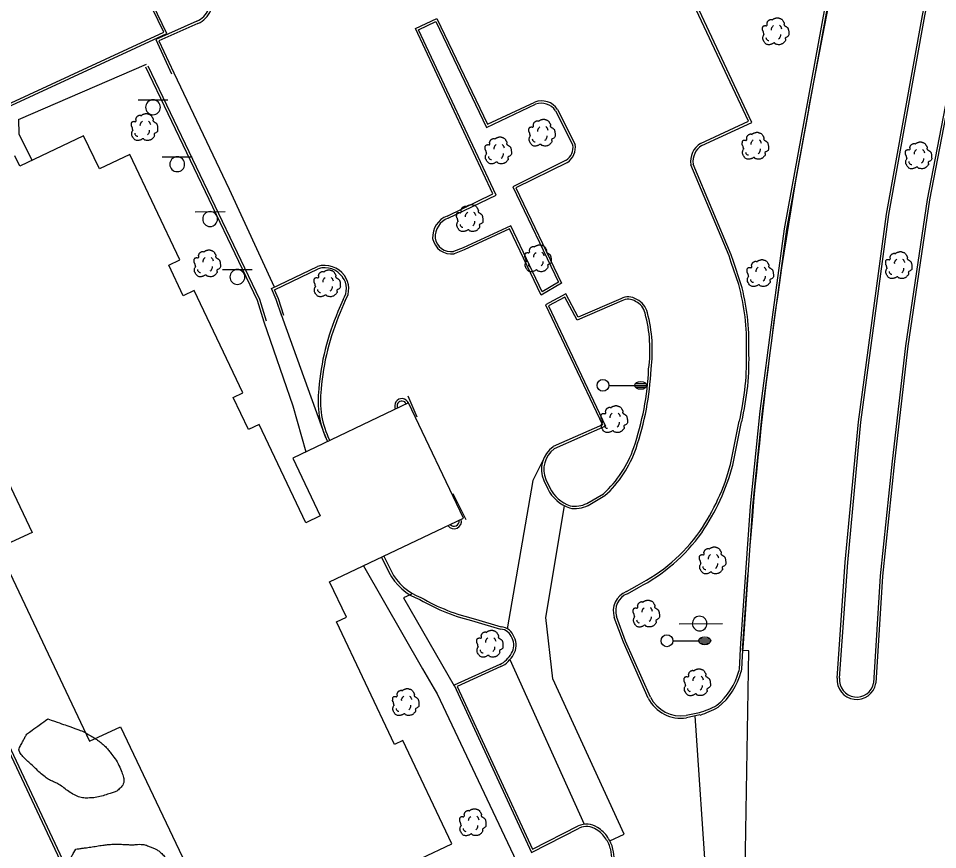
# Model space of a CAD drawing. Extents: x 2145380 to 2157287, y 139568 to 149130.
# Drawn here: x 2151708.7 to 2151940, y 143470.2 to 143679.3 of the extents above; entities that cross this region are included whole.
import ezdxf

# ---------------------------------------------------------------- set-up
doc = ezdxf.new("R2010")
doc.units = 0
for name, color, linetype in [('PR_PREVIOUSLY CONSTRUCTED', 7, 'Continuous'), ('TOPO_Asphalt', 7, 'Continuous'), ('TOPO_Building', 7, 'Continuous'), ('TOPO_Curb Back', 7, 'Continuous'), ('TOPO_Guardrail', 7, 'Continuous'), ('TOPO_Light Pole', 7, 'Continuous'), ('TOPO_Sidewalk', 7, 'Continuous'), ('TOPO_Sign', 7, 'Continuous'), ('TOPO_Tree', 7, 'Continuous'), ('TOPO_Tree Line', 7, 'Continuous')]:
    doc.layers.add(name, color=color, linetype=linetype)

# ---------------------------------------------------------------- blocks, each defined once
blk = doc.blocks.new('LP')
at = {"layer": 'TOPO_Light Pole'}
blk.add_line((3.81, 0), (20.32, 0), dxfattribs=at)
for points in [[(20.32, 0), (27.94, 0)], [(20.32, 0), (23.5, 0)], [(20.83, 1.27), (27.43, 1.27)], [(20.83, 1.27), (23.5, 1.27)], [(23.71, 1.27), (27.43, 1.27)], [(23.71, 0), (27.94, 0)], [(20.83, -1.27), (27.43, -1.27)], [(20.83, -1.27), (23.5, -1.27)], [(23.71, -1.27), (27.43, -1.27)]]:
    blk.add_lwpolyline(points, dxfattribs=at)
blk.add_circle((0, 0), 3.81, dxfattribs=at)
blk.add_ellipse((24.13, 0), major_axis=(3.81, 0), ratio=0.666667, dxfattribs=at)
blk = doc.blocks.new('TREE')
at = {"layer": 'TOPO_Tree'}
for points in [[(-14.1, -0.4), (-14.2, 0.5), (-14.4, 1.4), (-14.6, 2.3), (-14.8, 3.2), (-15.5, 4), (-15.7, 4.9), (-15.8, 5.6), (-15.7, 6.3), (-15.7, 7), (-15.6, 7.9), (-15.7, 8.8), (-15.1, 9.7), (-14.6, 10.4), (-13.8, 10.5), (-13, 10.7), (-12.2, 11), (-11.1, 10), (-10.4, 10.7), (-9.4, 11.7), (-10.3, 13.3), (-9.8, 14.4), (-9.6, 15.1), (-9.3, 15.9), (-8.8, 16.5), (-8.2, 17.3), (-7.5, 17.7), (-6.7, 18.1), (-6.1, 18.4), (-5.6, 18.6), (-5.1, 18.7), (-4.5, 18.7), (-4, 18.5), (-3.5, 18.1)], [(-3.5, 17.6), (-3.1, 18.3), (-2.6, 18.8), (-1.9, 19.2), (-1, 19.7), (-0.2, 20), (0.7, 20.2), (1.6, 20.5), (2.5, 20.8), (3.4, 20.8), (4.1, 20.7), (4.8, 20.5), (5.5, 20.2), (6.4, 19.9), (7.3, 19.7), (8.2, 19.2), (9.4, 18.4), (10, 17.2), (10.8, 16), (11.2, 15.3), (11.6, 14.6), (11.9, 13.9), (12.2, 13.1), (11.4, 12), (11.9, 11.2), (12, 11), (12.2, 10.9), (12.4, 10.7), (12.9, 10.4), (13.5, 10), (14, 9.7), (14.7, 9.2), (15.4, 8.7), (16.1, 8.1), (16.7, 7.5), (16.9, 6.7), (17.1, 6), (17.6, 4.4), (17.7, 2.8), (17.7, 1.2), (17.7, -0.2), (17.8, -2.2), (16.6, -3), (15.5, -3.8), (14.3, -4.6), (13.2, -5.3)], [(13.2, -5.3), (13.3, -5.8), (13.4, -6.3), (13.4, -6.7), (13.8, -8.5), (12.2, -10), (10.8, -11.5), (10, -12.3), (9.1, -12.8), (8.2, -13.1), (6, -13.8), (3.3, -13.6), (1.3, -13.1), (0.5, -12.9), (-0.1, -11.4), (-0.8, -11.5), (-2, -11.6), (-3.3, -12.8), (-4.5, -13.1), (-6.1, -13.5), (-7.8, -14), (-9.3, -13.6), (-11.4, -13.1), (-12.8, -11.4), (-14.1, -9.4), (-15.3, -7.3), (-15.6, -5.1), (-15.1, -3), (-14.9, -1.9), (-13.9, -0.8), (-13.5, 0.1)], [(-4.2, 5.1), (-4.5, 6.1), (-4.3, 7.2), (-3.8, 8.2), (-3.3, 9.3), (-2.7, 10.3), (-1.6, 11)], [(5.9, 11.2), (6.5, 10.7), (7, 10.2), (7.4, 9.5), (7.9, 8.6), (8.3, 7.6), (8.5, 6.6)], [(-11.4, -4.5), (-11.5, -5.4), (-11, -6.3), (-10.1, -7.2), (-9.3, -8), (-8.5, -8.3), (-7.7, -8.1)], [(4.8, -6.3), (5.7, -5.7), (6.3, -4.9), (6.8, -3.9), (7.4, -2.8), (7.6, -1.7), (7.5, -0.6)]]:
    blk.add_open_spline(points, degree=3, dxfattribs=at)

msp = doc.modelspace()

# ---------------------------------------------------------------- linework, layer by layer
at = {"layer": 'PR_PREVIOUSLY CONSTRUCTED'}
for p, q in [((2151907.61, 143656.72), (2151929.52, 143770.93)), ((2151890.93, 143520.3), (2151892.25, 143539.29)), ((2151892.52, 143520.22), (2151890.93, 143520.3)), ((2151891.52, 143460.32), (2151892.52, 143520.22))]:
    msp.add_line(p, q, dxfattribs=at)
for points in [[(2151914.77, 143513.33), (2151916.81, 143542.48), (2151920.1, 143577.84), (2151927.2, 143630.09), (2151936.21, 143680.08), (2151946.36, 143729.94), (2151958.05, 143787)], [(2151967.82, 143784.25), (2151953.99, 143716.53), (2151938.02, 143633.67), (2151932.57, 143596.82), (2151929.18, 143567.84), (2151926.21, 143539.02), (2151924.53, 143512.02)]]:
    msp.add_lwpolyline(points, dxfattribs=at)
for centre, radius, start, end in [((2152895.07, 143467.84), 1005.36, 169.17154, 175.92459), ((2151919.68, 143512.89), 4.93, 174.8101, 349.8163)]:
    msp.add_arc(centre, radius, start, end, dxfattribs=at)
at = {"layer": 'TOPO_Asphalt'}
msp.add_line((2151832.4, 143518), (2151851.08, 143476.54), dxfattribs=at)
for points in [[(2151747.77, 143665.66), (2151761.68, 143636.33), (2151773.04, 143611.81)], [(2151840.76, 143568.29), (2151838.13, 143563.09), (2151831.72, 143525.75)], [(2151857.54, 143472.38), (2151861.17, 143474.1), (2151843.18, 143513.11), (2151841.39, 143528.55), (2151846.14, 143556.65)], [(2151883.28, 143460.42), (2151881.92, 143460.52), (2151879.05, 143503.81)]]:
    msp.add_lwpolyline(points, dxfattribs=at)
at = {"layer": 'TOPO_Building'}
for points in [[(2151809.95, 143467.92), (2151817.8, 143471.66), (2151805.46, 143497.61), (2151803.37, 143496.61), (2151788.71, 143527.46), (2151791.23, 143528.66), (2151787.01, 143537.54), (2151820.68, 143553.54), (2151806.89, 143582.56), (2151777.71, 143568.69), (2151784.61, 143554.16), (2151780.98, 143552.43), (2151769.23, 143577.15), (2151766.58, 143575.89), (2151762.73, 143583.98), (2151765.16, 143585.14), (2151752.94, 143610.86), (2151750.17, 143609.54), (2151746.5, 143617.25), (2151749.27, 143618.57), (2151736.68, 143645.07), (2151729.06, 143641.45), (2151725.08, 143649.82), (2151709.02, 143642.19), (2151707.79, 143644.78)], [(2151674.36, 143629.39), (2151712.12, 143549.95), (2151703.48, 143546.04), (2151726.58, 143497.46), (2151734.36, 143501.07), (2151766.29, 143433.89)]]:
    msp.add_lwpolyline(points, dxfattribs=at)
at = {"layer": 'TOPO_Curb Back'}
for p, q in [((2151808.6, 143676.76), (2151814.02, 143679.31)), ((2151809.39, 143676.48), (2151813.74, 143678.52)), ((2151813.74, 143678.52), (2151826.45, 143651.91)), ((2151814.02, 143679.31), (2151826.74, 143652.71)), ((2151828.1, 143635.16), (2151808.6, 143676.76)), ((2151828.89, 143634.87), (2151809.39, 143676.48)), ((2151826.45, 143651.91), (2151838.86, 143657.74)), ((2151826.74, 143652.71), (2151838.62, 143658.29)), ((2151843.85, 143656.11), (2151848.25, 143647.45)), ((2151844.37, 143656.41), (2151848.82, 143647.63)), ((2151846.57, 143643.63), (2151833.11, 143636.95)), ((2151846.87, 143643.11), (2151833.91, 143636.67)), ((2151833.11, 143636.95), (2151844.58, 143612.93)), ((2151833.91, 143636.67), (2151845.36, 143612.69)), ((2151816.6, 143629.61), (2151828.1, 143635.16)), ((2151816.83, 143629.06), (2151828.89, 143634.87)), ((2151832.59, 143627.15), (2151820.64, 143621.63)), ((2151832.3, 143626.35), (2151820.87, 143621.08)), ((2151840.22, 143609.72), (2151832.3, 143626.35)), ((2151840.48, 143610.56), (2151832.59, 143627.15)), ((2151820.64, 143621.63), (2151818.21, 143620.71)), ((2151820.87, 143621.08), (2151818.36, 143620.13)), ((2151845.36, 143612.69), (2151840.22, 143609.72)), ((2151844.58, 143612.93), (2151840.48, 143610.56)), ((2151846.47, 143609.99), (2151841.31, 143607.27)), ((2151846.22, 143609.18), (2151842.1, 143607.01)), ((2151849.28, 143603.4), (2151846.22, 143609.18)), ((2151849.55, 143604.17), (2151846.47, 143609.99)), ((2151841.31, 143607.27), (2151855.65, 143577.04)), ((2151842.1, 143607.01), (2151856.46, 143576.74)), ((2151860.55, 143608.25), (2151849.28, 143603.4)), ((2151860.29, 143608.79), (2151849.55, 143604.17)), ((2151855.65, 143577.04), (2151843.25, 143571.57)), ((2151856.46, 143576.74), (2151843.55, 143571.04)), ((2151840.9, 143563.06), (2151841.91, 143560.98)), ((2151841.44, 143563.31), (2151842.45, 143561.24)), ((2151851.78, 143557.29), (2151855.93, 143559.72)), ((2151852.07, 143556.77), (2151856.29, 143559.24))]:
    msp.add_line(p, q, dxfattribs=at)
for points in [[(2151914.77, 143513.33), (2151916.81, 143542.48), (2151920.1, 143577.84), (2151927.2, 143630.09), (2151936.21, 143680.08), (2151946.36, 143729.94), (2151958.05, 143787)], [(2151915.37, 143513.29), (2151917.41, 143542.43), (2151920.7, 143577.77), (2151927.8, 143630), (2151936.8, 143679.97), (2151946.95, 143729.82), (2151958.63, 143786.88)], [(2151967.23, 143784.37), (2151953.4, 143716.65), (2151937.43, 143633.77), (2151931.97, 143596.9), (2151928.59, 143567.91), (2151925.61, 143539.07), (2151923.93, 143512.09)], [(2151967.82, 143784.25), (2151953.99, 143716.53), (2151938.02, 143633.67), (2151932.57, 143596.82), (2151929.18, 143567.84), (2151926.21, 143539.02), (2151924.53, 143512.02)], [(2151927.96, 143765.69), (2151921.58, 143732.9), (2151912.6, 143687.25), (2151901.44, 143626.39), (2151898.36, 143604.14), (2151895.32, 143580.5), (2151892.85, 143556.61), (2151890.46, 143522.07), (2151890.24, 143519.12), (2151890.18, 143517.01), (2151890.09, 143515.78), (2151889.99, 143515.11)], [(2151928.55, 143765.58), (2151922.17, 143732.79), (2151913.19, 143687.14), (2151902.03, 143626.3), (2151898.96, 143604.06), (2151895.92, 143580.43), (2151893.45, 143556.56), (2151891.06, 143522.03), (2151890.84, 143519.09), (2151890.78, 143516.98), (2151890.69, 143515.71), (2151890.58, 143514.99)], [(2151880.66, 143647.36), (2151893.27, 143653.15), (2151873.7, 143694.9), (2151860.43, 143688.52)], [(2151880.37, 143647.88), (2151892.47, 143653.45), (2151873.41, 143694.1), (2151860.64, 143687.96)], [(2151657.02, 143650.05), (2151663.53, 143637.43), (2151746.03, 143675.57), (2151740.19, 143687.76)], [(2151657.56, 143650.32), (2151663.8, 143638.22), (2151745.23, 143675.86), (2151739.63, 143687.54)], [(2151753.61, 143678.64), (2151743.23, 143673.99), (2151747.23, 143665.4)], [(2151753.85, 143678.09), (2151744.03, 143673.7), (2151747.77, 143665.66)], [(2151740.69, 143667.15), (2151768.76, 143608.47), (2151770.43, 143603.02)], [(2151741.23, 143667.41), (2151769.32, 143608.69), (2151771, 143603.2)], [(2151889.97, 143612.38), (2151888.06, 143617.94), (2151887.55, 143619.59), (2151877.9, 143642.52)], [(2151890.54, 143612.56), (2151888.63, 143618.13), (2151888.11, 143619.8), (2151878.48, 143642.67)], [(2151774.94, 143604.42), (2151773.57, 143608.57), (2151772.34, 143611.35), (2151783.94, 143616.91)], [(2151775.51, 143604.61), (2151774.13, 143608.78), (2151773.12, 143611.06), (2151784.16, 143616.35)], [(2151790.41, 143608.63), (2151789.11, 143605.56)], [(2151790.94, 143608.35), (2151789.66, 143605.32)], [(2151756.36, 143359.88), (2151768.66, 143365.34), (2151745.74, 143413.11), (2151726.27, 143453.85), (2151703.57, 143502.07), (2151678.21, 143555.32), (2151660.4, 143592.57), (2151640.54, 143584.28)], [(2151756.1, 143360.42), (2151767.86, 143365.64), (2151745.2, 143412.85), (2151725.72, 143453.59), (2151703.02, 143501.81), (2151677.67, 143555.06), (2151660.1, 143591.79), (2151640.71, 143583.71)], [(2151887.93, 143567.08), (2151890.13, 143577.98)], [(2151888.52, 143566.95), (2151890.72, 143577.85)], [(2151800.07, 143543.74), (2151801.93, 143540.02)], [(2151800.61, 143544), (2151802.46, 143540.29)], [(2151861.71, 143535.12), (2151864.44, 143536.67)], [(2151861.96, 143534.57), (2151864.72, 143536.14)], [(2151823.74, 143528.19), (2151830.15, 143526.25)], [(2151867.2, 143508.3), (2151860.94, 143522.38), (2151858.66, 143528.62)], [(2151867.74, 143508.56), (2151861.49, 143522.61), (2151859.23, 143528.81)], [(2151823.58, 143527.61), (2151830.04, 143525.66)], [(2151829.84, 143516.76), (2151818.33, 143511.52), (2151837.82, 143469.43), (2151849.84, 143475.6)], [(2151830.1, 143516.22), (2151819.13, 143511.23), (2151838.1, 143470.25), (2151849.58, 143476.14)], [(2151880.08, 143504.63), (2151876.73, 143503.95)], [(2151880.23, 143504.05), (2151876.84, 143503.36)]]:
    msp.add_lwpolyline(points, dxfattribs=at)
for centre, radius, start, end in [((2151751.46, 143683.65), 5.46, 293.171, 337.2461), ((2151751.46, 143683.65), 6.06, 293.2177, 337.8506), ((2151840.32, 143653.76), 4.84, 33.226, 110.5267), ((2151840.32, 143653.76), 4.24, 33.6581, 110.2085), ((2151844.29, 143646.91), 3.99, 304.7741, 7.7859), ((2151844.29, 143646.91), 4.59, 304.2064, 9.0902), ((2151883.36, 143643.25), 5.52, 122.8942, 187.6447), ((2151883.36, 143643.25), 4.92, 123.3812, 186.7408), ((2151818.65, 143624.27), 5.72, 111.0562, 182.9732), ((2151818.65, 143624.27), 5.12, 110.7889, 182.5459), ((2151817.6, 143624.81), 4.74, 190.1806, 279.1951), ((2151817.6, 143624.81), 4.14, 190.6996, 278.3837), ((2151785.72, 143611), 6.18, 35.8371, 106.7604), ((2151785.72, 143611), 5.58, 35.7789, 106.295), ((2151786.36, 143611.33), 4.87, 326.3614, 36.9617), ((2151786.36, 143611.33), 5.47, 326.9631, 36.8987), ((2151837.51, 143597.78), 54.45, 358.0503, 15.5549), ((2151837.51, 143597.78), 55.05, 358.0722, 15.573), ((2151862.14, 143605.32), 3.94, 56.6011, 117.9808), ((2151862.14, 143605.32), 3.34, 55.7256, 118.3843), ((2151862.45, 143604.37), 4.02, 10.9993, 67.0616), ((2151862.45, 143604.37), 4.62, 11.2847, 66.33), ((2151845.62, 143581.17), 61.55, 156.6617, 175.4021), ((2151845.62, 143581.17), 60.95, 156.6606, 175.4152), ((2151832.7, 143595.92), 34.93, 352.1296, 15.2937), ((2151832.7, 143595.92), 35.53, 352.174, 15.2587), ((2151825.11, 143593.54), 66.86, 346.5424, 2.0429), ((2151825.11, 143593.54), 67.46, 346.5519, 2.0251), ((2151795.54, 143594.4), 71.84, 341.267, 357.3955), ((2151795.54, 143594.4), 72.44, 341.2659, 357.3736), ((2151807.29, 143583.16), 23.21, 172.7034, 206.342), ((2151807.29, 143583.16), 22.61, 172.6685, 206.3537), ((2151805.18, 143581.87), 1.79, 21.8644, 208.9802), ((2151805.18, 143581.87), 1.19, 21.1488, 209.6933), ((2151847.4, 143565.84), 7.07, 125.9788, 203.1171), ((2151847.4, 143565.84), 6.47, 126.532, 202.9931), ((2151837.06, 143580.48), 28.05, 312.277, 340.9719), ((2151837.06, 143580.48), 28.65, 312.1508, 340.9751), ((2151834.24, 143581.61), 55.62, 325.6767, 344.8611), ((2151834.24, 143581.61), 56.22, 325.6709, 344.8809), ((2151850.37, 143565.03), 9.38, 205.5984, 251.4902), ((2151850.37, 143565.03), 8.78, 205.5901, 251.2557), ((2151848.83, 143563.08), 7.09, 258.2865, 297.1163), ((2151848.83, 143563.08), 6.49, 258.5975, 296.9702), ((2151818.31, 143552.8), 1.88, 217.918, 12.9281), ((2151818.31, 143552.8), 1.28, 220.9137, 9.9309), ((2151844.53, 143575.66), 43.78, 297.0497, 324.519), ((2151844.53, 143575.66), 44.38, 297.0671, 324.5267), ((2151814.71, 143546.54), 14.35, 207.0403, 249.7071), ((2151814.71, 143546.54), 13.75, 207.0508, 249.924), ((2151863.63, 143530.25), 5.23, 111.5704, 198.2303), ((2151834.51, 143575.51), 49.13, 239.7184, 257.1503), ((2151834.51, 143575.5), 48.53, 239.6546, 257.1751), ((2151863.63, 143530.25), 4.63, 111.0642, 198.1167), ((2151829.78, 143522.37), 3.3, 18.3652, 85.5279), ((2151829.78, 143522.37), 3.9, 19.104, 84.5397), ((2151829.53, 143521.61), 3.83, 327.7368, 27.9309), ((2151829.53, 143521.61), 4.43, 327.9524, 27.2865), ((2151826.74, 143522.93), 6.91, 296.7287, 330.8902), ((2151826.74, 143522.93), 7.51, 296.6379, 330.7634), ((2151874.38, 143519.09), 16.12, 308.6613, 345.7038), ((2151874.38, 143519.09), 16.72, 308.4957, 345.8113), ((2151919.68, 143512.89), 4.93, 174.8101, 349.8163), ((2151919.68, 143512.89), 4.33, 174.7301, 349.3714), ((2151875.4, 143512.43), 9.18, 206.7014, 279.0168), ((2151875.4, 143512.43), 8.58, 206.7951, 278.929), ((2151873.78, 143525.39), 21.69, 286.8917, 299.4566), ((2151873.78, 143525.39), 22.3, 286.8203, 299.579), ((2151851.61, 143471.46), 5.11, 56.3349, 113.46), ((2151851.61, 143471.46), 4.51, 56.0503, 113.2191), ((2151850.96, 143469.52), 6.5, 31.3845, 60.8395), ((2151850.96, 143469.52), 7.1, 31.5578, 60.6432), ((2151850.18, 143468.38), 7.78, 13.3065, 35.5115), ((2151850.17, 143468.38), 8.38, 13.2982, 35.3587), ((2151843.62, 143466.9), 14.51, 2.5995, 13.0328), ((2151843.62, 143466.9), 15.1, 2.6386, 13.0406)]:
    msp.add_arc(centre, radius, start, end, dxfattribs=at)
at = {"layer": 'TOPO_Guardrail'}
for p, q in [((2151806.68, 143584.35), (2151808.95, 143579.11)), ((2151817.99, 143559.79), (2151821.33, 143553.26))]:
    msp.add_line(p, q, dxfattribs=at)
at = {"layer": 'TOPO_Sidewalk'}
msp.add_line((2151708.67, 143653.89), (2151740.94, 143667.83), dxfattribs=at)
for points in [[(2151708.67, 143653.89), (2151708.76, 143650.26), (2151712.03, 143643.62)], [(2151786.01, 143573.78), (2151775.31, 143603.53), (2151774.37, 143606.15)], [(2151770.43, 143603.02), (2151777.76, 143581.81), (2151780.99, 143570.25)], [(2151795.5, 143541.57), (2151810.4, 143515.63), (2151813.28, 143510.66), (2151814.08, 143509.35), (2151835.47, 143464.14), (2151803.06, 143448.38), (2151800.53, 143453.76)], [(2151807.59, 143534.43), (2151805.64, 143533.57), (2151818.39, 143511.4)]]:
    msp.add_lwpolyline(points, dxfattribs=at)
at = {"layer": 'TOPO_Sign'}
for points in [[(2151738.78, 143658.85), (2151746.27, 143658.85)], [(2151742.53, 143658.85), (2151742.53, 143658.85)], [(2151740.66, 143656.98), (2151740.66, 143656.98)], [(2151744.4, 143656.98), (2151744.4, 143656.98)], [(2151742.53, 143655.11), (2151742.53, 143655.11)], [(2151744.89, 143644.51), (2151752.38, 143644.51)], [(2151748.64, 143644.5), (2151748.64, 143644.5)], [(2151746.77, 143642.64), (2151746.77, 143642.64)], [(2151750.5, 143642.64), (2151750.5, 143642.64)], [(2151748.64, 143640.77), (2151748.64, 143640.77)], [(2151753.17, 143630.7), (2151760.67, 143630.71)], [(2151756.92, 143630.7), (2151756.92, 143630.7)], [(2151755.06, 143628.84), (2151755.06, 143628.84)], [(2151758.79, 143628.84), (2151758.79, 143628.84)], [(2151756.92, 143626.97), (2151756.92, 143626.97)], [(2151760.04, 143616.14), (2151767.54, 143616.15)], [(2151763.79, 143616.14), (2151763.79, 143616.14)], [(2151761.93, 143614.28), (2151761.93, 143614.28)], [(2151765.66, 143614.28), (2151765.66, 143614.28)], [(2151763.79, 143612.41), (2151763.79, 143612.41)], [(2151875.01, 143527.02), (2151885.89, 143527.08)]]:
    msp.add_lwpolyline(points, dxfattribs=at)
for centre, radius, start, end in [((2151742.53, 143656.98), 1.87, 90, 180), ((2151742.53, 143656.98), 1.87, 360, 90), ((2151742.53, 143656.98), 1.87, 180, 270), ((2151742.53, 143656.98), 1.87, 270, 0), ((2151748.64, 143642.64), 1.87, 90, 180), ((2151748.64, 143642.64), 1.87, 360, 90), ((2151748.64, 143642.64), 1.87, 180, 270), ((2151748.64, 143642.64), 1.87, 270, 0), ((2151756.92, 143628.84), 1.87, 90, 180), ((2151756.92, 143628.84), 1.87, 360, 90), ((2151756.92, 143628.84), 1.87, 180, 270), ((2151756.92, 143628.84), 1.87, 270, 0), ((2151763.79, 143614.28), 1.87, 90, 180), ((2151763.79, 143614.28), 1.87, 360, 90), ((2151763.79, 143614.28), 1.87, 180, 270), ((2151763.79, 143614.28), 1.87, 270, 0), ((2151880.14, 143527.05), 1.84, 47.4196, 227.4196), ((2151880.14, 143527.05), 1.84, 227.4196, 47.4196)]:
    msp.add_arc(centre, radius, start, end, dxfattribs=at)
at = {"layer": 'TOPO_Tree Line'}
for points in [[(2151716.07, 143503.09), (2151714.49, 143501.93), (2151712.91, 143500.77), (2151711.32, 143499.62), (2151710.57, 143499.07), (2151710.19, 143498.16), (2151709.73, 143497.33), (2151709.25, 143496.44), (2151708.59, 143495.21), (2151709.16, 143494.43), (2151709.98, 143493.33), (2151711.04, 143492.38), (2151712.08, 143491.42), (2151713.28, 143490.32), (2151714.39, 143489.17), (2151715.72, 143488.23), (2151716.68, 143487.56), (2151717.8, 143487.16), (2151718.81, 143486.57), (2151720.17, 143485.78), (2151721.25, 143484.73), (2151722.78, 143483.94), (2151724.11, 143483.27), (2151725.5, 143483.1), (2151726.84, 143483.18), (2151728.42, 143483.28), (2151729.98, 143483.72), (2151731.55, 143484.25), (2151732.54, 143484.58), (2151733.45, 143484.82), (2151734.26, 143485.65), (2151735.22, 143486.64), (2151735.26, 143488.11), (2151734.85, 143489.19), (2151734.19, 143490.92), (2151733.32, 143492.67), (2151732.09, 143494.25), (2151731.42, 143495.12), (2151730.78, 143495.91), (2151729.97, 143496.61), (2151729.2, 143497.28), (2151728.4, 143497.88), (2151727.53, 143498.4), (2151726.25, 143499.16), (2151724.97, 143499.94), (2151723.57, 143500.43), (2151721.07, 143501.32), (2151718.57, 143502.2), (2151716.07, 143503.09)], [(2151723.16, 143470.31), (2151722.73, 143469.61), (2151722.3, 143468.9), (2151721.87, 143468.2), (2151721.2, 143467.1), (2151722.05, 143465.64), (2151722.2, 143464.36), (2151722.34, 143463.07), (2151721.64, 143461.78), (2151722.78, 143460.53), (2151723.73, 143459.49), (2151724.89, 143459.85), (2151725.95, 143459.95), (2151727.32, 143460.09), (2151728.68, 143460.21), (2151730.04, 143460.44), (2151731.81, 143460.73), (2151733.57, 143461.03), (2151735.33, 143461.36), (2151736.78, 143461.63), (2151738.2, 143462), (2151739.62, 143462.4), (2151741.16, 143462.82), (2151742.52, 143463.5), (2151743.95, 143464.42), (2151744.8, 143464.97), (2151745.65, 143465.72), (2151745.94, 143466.48), (2151746.28, 143467.34), (2151745.39, 143468.6), (2151744.5, 143469.39), (2151743.8, 143470.01), (2151743.11, 143470.36), (2151742.3, 143470.69), (2151741.39, 143471.06), (2151740.49, 143471.46), (2151739.53, 143471.49), (2151738.67, 143471.53), (2151737.82, 143471.39), (2151736.96, 143471.41), (2151735.79, 143471.43), (2151734.63, 143471.53), (2151733.46, 143471.53), (2151732.41, 143471.52), (2151731.36, 143471.49), (2151730.31, 143471.34), (2151728.77, 143471.14), (2151727.26, 143470.85), (2151725.72, 143470.65), (2151724.87, 143470.53), (2151724.02, 143470.42), (2151723.16, 143470.31), (2151723.16, 143470.31)]]:
    msp.add_open_spline(points, degree=3, dxfattribs=at)

# ---------------------------------------------------------------- block references
at = {"layer": 'TOPO_Light Pole', "xscale": 0.39370000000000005, "yscale": 0.3937000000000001}
for p in [(2151855.81, 143587), (2151871.92, 143522.73)]:
    msp.add_blockref('LP', p, dxfattribs=at)
at = {"layer": 'TOPO_Tree', "xscale": 0.19685000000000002, "yscale": 0.19685000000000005}
for p in [(2151899.08, 143675.41), (2151740.22, 143651.31), (2151840.26, 143649.9), (2151893.97, 143646.6), (2151829.26, 143645.44), (2151935.06, 143644.19), (2151822.07, 143628.4), (2151756.01, 143617.02), (2151839.27, 143618.29), (2151930.07, 143616.57), (2151895.21, 143614.56), (2151786.21, 143611.99), (2151858.46, 143577.82), (2151883.21, 143542.27), (2151866.52, 143528.89), (2151827.15, 143521.3), (2151879.35, 143511.61), (2151805.97, 143506.61), (2151822.86, 143476.38)]:
    msp.add_blockref('TREE', p, dxfattribs=at)

doc.saveas('drawing.dxf')
